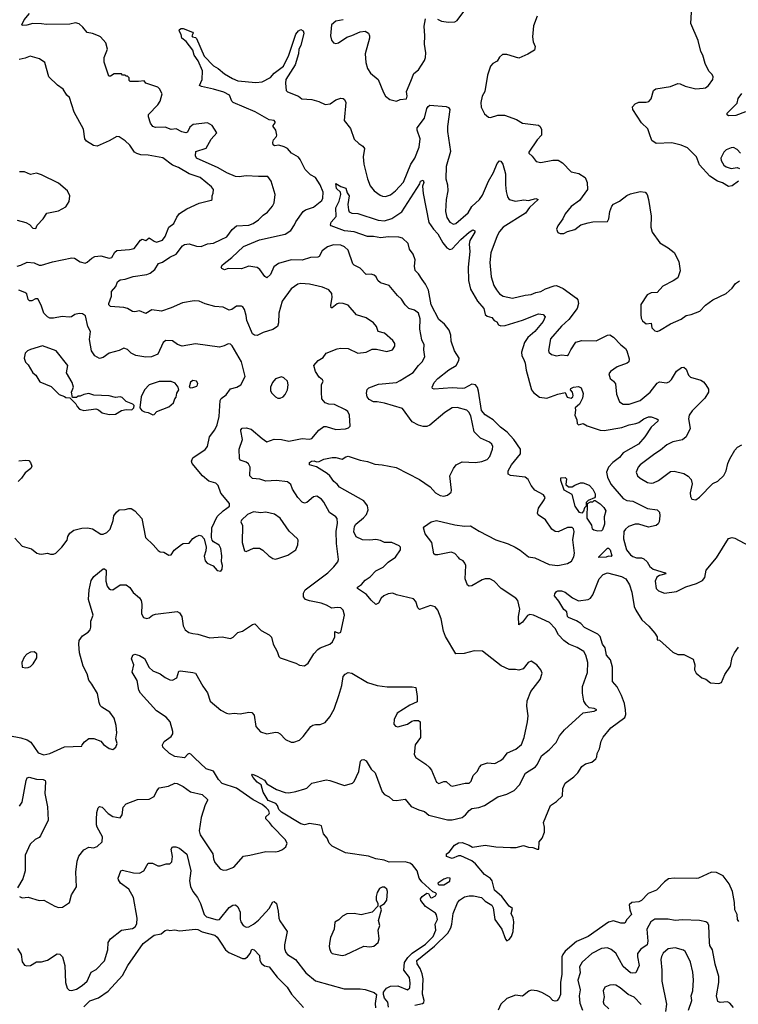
# Model space of a CAD drawing. Extents: x 1690054 to 1842981, y 782881 to 914114.
# Tile 552 of 656: x 1780595 to 1786525, y 840625 to 848747. Entities that reach past the tile are written whole.
import ezdxf

# ---------------------------------------------------------------- set-up
doc = ezdxf.new("R2010")
doc.units = 0

msp = doc.modelspace()

# ---------------------------------------------------------------- linework, layer by layer
at = {"layer": '0CON10XD'}
for points in [[(1784042.8, 848752.8), (1784075, 848735.6), (1784134.5, 848725.5), (1784185, 848728.9), (1784205, 848740.6), (1784268.5, 848825)], [(1786526.2, 847415), (1786475, 847376.2), (1786445, 847371.2), (1786395, 847400), (1786354.3, 847414.3), (1786288.8, 847455), (1786205, 847548.8), (1786178.8, 847615), (1786105, 847690), (1786052.6, 847712.6), (1785975, 847730), (1785846.1, 847726.1), (1785811.2, 847751.2), (1785792.5, 847805), (1785777.3, 847847.3), (1785725.7, 847895), (1785653.8, 848005), (1785652.7, 848027.3), (1785675, 848053.8), (1785705, 848067.5), (1785764.1, 848065.9), (1785787.3, 848072.7), (1785805.7, 848094.3), (1785825, 848162.5), (1785845, 848177.5), (1785965, 848196.2), (1786025, 848220), (1786045, 848218.8), (1786085, 848200), (1786175, 848177.5), (1786235, 848181.2), (1786255, 848186.2), (1786280, 848205), (1786315.8, 848254.2), (1786316, 848275), (1786308, 848295), (1786282.7, 848322.7), (1786250.8, 848385), (1786230.8, 848455), (1786214.3, 848485), (1786194.4, 848575), (1786134.2, 848715), (1786142.2, 848855)], [(1782985.6, 843954.4), (1782953.8, 843965), (1782937.5, 843985), (1782937.5, 844015), (1782950.8, 844045), (1783136.9, 844185), (1783187.3, 844232.7), (1783221.4, 844275), (1783225.7, 844295), (1783209.6, 844425), (1783206.5, 844525), (1783217.3, 844595), (1783213.6, 844633.6), (1783205, 844645.7), (1783151.1, 844681.1), (1783105, 844766.2), (1783085, 844791.2), (1783045.9, 844815.9), (1783019.3, 844810.7), (1782965, 844763.8), (1782945, 844758.8), (1782925, 844768), (1782890, 844805), (1782845.7, 844875), (1782831.5, 844911.5), (1782805, 844934.3), (1782715, 844945.5), (1782625, 844941.5), (1782576.6, 844956.6), (1782515, 844962.9), (1782494.2, 844985), (1782495.8, 845055), (1782482.3, 845082.3), (1782465, 845098), (1782415, 845113.3), (1782408, 845128), (1782407.1, 845205), (1782434, 845285), (1782420, 845355), (1782420, 845365), (1782431.4, 845378.6), (1782465, 845381.4), (1782505, 845370), (1782595, 845292.9), (1782635, 845266), (1782695, 845286.7), (1782755, 845283.3), (1782815, 845270.5), (1782925, 845290.9), (1782985, 845285.5), (1783006.7, 845293.3), (1783065, 845360), (1783105, 845391.2), (1783125, 845392), (1783205, 845366), (1783285, 845370.8), (1783308.8, 845381.2), (1783322.5, 845395), (1783317.5, 845485), (1783304, 845515), (1783285, 845530), (1783192.8, 845572.8), (1783145, 845574.6), (1783115, 845585.6), (1783088.2, 845618.2), (1783084.4, 845675), (1783085.7, 845734.3), (1783099.5, 845765), (1783095, 845775.6), (1783067.2, 845797.2), (1783035.8, 845845), (1783022.9, 845895), (1783058, 845935), (1783098.4, 845961.6), (1783125, 845995.7), (1783215, 846032.9), (1783245, 846038.6), (1783305, 846033.8), (1783385, 845996.2), (1783453.6, 846003.6), (1783505, 846028.8), (1783538.3, 846028.3), (1783625, 846011.2), (1783672.5, 846025), (1783692, 846055), (1783690.8, 846075), (1783675, 846102), (1783605, 846160), (1783554, 846174), (1783540.8, 846215), (1783515.5, 846245.5), (1783455, 846288), (1783375, 846311.4), (1783305, 846391.9), (1783265, 846406.7), (1783230.2, 846409.8), (1783215, 846404.4), (1783175, 846371.2), (1783165, 846370), (1783161.9, 846391.9), (1783173.3, 846455), (1783169.7, 846489.7), (1783145, 846518.8), (1783095, 846540.8), (1782985.8, 846565.8), (1782915, 846570.8), (1782890, 846565), (1782835, 846526), (1782760, 846425), (1782733.7, 846326.3), (1782731.1, 846245), (1782722.5, 846215), (1782685, 846191.9), (1782605, 846167.5), (1782555, 846143.1), (1782532.5, 846145), (1782515, 846156.7), (1782470, 846265), (1782465, 846307.5), (1782450.6, 846355), (1782437.3, 846377.3), (1782424.5, 846384.5), (1782385, 846383.6), (1782345, 846355.6), (1782325, 846350), (1782275, 846374.3), (1782205, 846382), (1782125, 846402.5), (1782075, 846424), (1782035, 846429.2), (1781937.7, 846412.3), (1781845, 846370), (1781765, 846343.1), (1781685, 846353.8), (1781635, 846324), (1781585, 846345.8), (1781545, 846336), (1781525, 846338.8), (1781484.5, 846364.5), (1781455, 846373.1), (1781345, 846380), (1781331.2, 846395), (1781330, 846405), (1781352.5, 846465), (1781352.5, 846505), (1781388.8, 846545), (1781401.4, 846585), (1781425, 846601.5), (1781465, 846606.5), (1781530.6, 846629.4), (1781644.7, 846645.3), (1781672.6, 846657.4), (1781711.4, 846685), (1781741.4, 846735), (1781775, 846745.5), (1781835, 846788.8), (1781887.1, 846812.9), (1781938.5, 846881.5), (1781955, 846891.9), (1781995, 846898.1), (1782055, 846878.2), (1782092.8, 846877.2), (1782145, 846897.9), (1782195, 846904), (1782256.9, 846933.1), (1782304, 846956), (1782348.1, 847015), (1782385, 847046.5), (1782485, 847051.1), (1782521.2, 847065), (1782565.8, 847095), (1782604.5, 847135.5), (1782641.2, 847158.8), (1782680.5, 847209.5), (1782694.1, 847235.9), (1782703.3, 847305), (1782670, 847415), (1782643.6, 847453.6), (1782565, 847452.2), (1782465, 847460.4), (1782405, 847450.7), (1782375, 847454.1), (1782305, 847482.5), (1782233.1, 847525), (1782054, 847605), (1782045.8, 847625), (1782050, 847660), (1782135, 847686.2), (1782175, 847762.5), (1782222.5, 847815), (1782183.9, 847873.9), (1782146.2, 847896.2), (1782027, 847883), (1781999.2, 847860.8), (1781979.5, 847820.5), (1781965, 847814), (1781932.7, 847822.7), (1781886.4, 847846.4), (1781845, 847840.8), (1781795, 847861.1), (1781715, 847858.1), (1781695, 847865.6), (1781675, 847893.3), (1781657.5, 847945), (1781658.8, 847965), (1781735, 848044), (1781754, 848075), (1781772, 848135), (1781747.9, 848177.9), (1781735, 848190), (1781635, 848223.8), (1781621.7, 848241.7), (1781575, 848236.2), (1781508.3, 848238.3), (1781500, 848245), (1781498.3, 848268.3), (1781485, 848280), (1781475, 848280), (1781465, 848290), (1781445, 848290), (1781435, 848300), (1781375, 848300), (1781345, 848280), (1781331.7, 848281.7), (1781293, 848397), (1781292.5, 848435), (1781320, 848505), (1781306.7, 848555), (1781262, 848605), (1781246.2, 848615), (1781195, 848634.3), (1781151.2, 848641.2), (1781117.5, 848685), (1781085, 848714.3), (1781055, 848720.8), (1781010.5, 848709.5), (1780816.1, 848706.1), (1780775, 848714), (1780705, 848716.2), (1780653, 848703), (1780615, 848700), (1780612.5, 848705), (1780632.5, 848745), (1780675, 848797.5)], [(1783265, 848747.1), (1783205, 848733.6), (1783169.4, 848705), (1783160, 848615), (1783168.6, 848578.6), (1783185, 848557.5), (1783205, 848551.2), (1783225, 848556), (1783295, 848604.2), (1783335, 848615.7), (1783405, 848648.1), (1783445, 848652.5), (1783473.3, 848635), (1783482, 848615), (1783482, 848595), (1783446.9, 848465), (1783451.9, 848395), (1783465.5, 848345.5), (1783488.8, 848305), (1783553, 848253), (1783596.4, 848146.4), (1783615, 848117.5), (1783649.3, 848089.3), (1783705, 848073.8), (1783735, 848087.5), (1783787.5, 848095), (1783793.3, 848115), (1783786.7, 848155), (1783821.4, 848238.6), (1783846.8, 848303.2), (1783885, 848333.8), (1783935, 848410), (1783944.3, 848435), (1783947.8, 848475), (1783935.6, 848545), (1783938.5, 848615), (1783932.8, 848695), (1783944.6, 848755.4)], [(1784865.7, 848775), (1784835, 848697.5), (1784825.6, 848605), (1784831.4, 848565), (1784848.6, 848525), (1784842, 848495), (1784787.6, 848462.4), (1784715, 848430.6), (1784615, 848460.8), (1784580.3, 848459.7), (1784555, 848437.5), (1784535.6, 848405), (1784498, 848385), (1784479.2, 848365), (1784455, 848290), (1784432, 848155), (1784410.8, 848115), (1784400, 848065), (1784404.2, 848024.2), (1784430.7, 847970.7), (1784463, 847943), (1784481.2, 847941.2), (1784541.7, 847958.3), (1784595, 847959.2), (1784695, 847922.5), (1784745, 847894.5), (1784877, 847877), (1784891.2, 847865), (1784901.2, 847841.2), (1784900.6, 847795), (1784864.3, 847755), (1784797.5, 847655), (1784797.5, 847645), (1784825, 847622.5), (1784857, 847577), (1784895, 847570), (1784995, 847588.1), (1785037.2, 847587.2), (1785074.2, 847565), (1785145, 847492.9), (1785207.6, 847477.6), (1785262, 847445), (1785278, 847405), (1785280.8, 847345), (1785215.5, 847254.5), (1785144.4, 847205.6), (1785096.2, 847145), (1785075.8, 847104.2), (1785035, 847047.5), (1785025, 847020), (1785035, 846992.5), (1785055, 846982.5), (1785085, 846983.3), (1785115, 847000), (1785175, 847016.2), (1785225, 847054), (1785285, 847072), (1785325, 847079.2), (1785445, 847082.5), (1785456.1, 847103.9), (1785464.3, 847165.7), (1785480.9, 847209.1), (1785495, 847226.2), (1785545, 847250), (1785605, 847296), (1785635, 847310.8), (1785715, 847328.6), (1785755, 847323.8), (1785772, 847305), (1785784.4, 847265), (1785806.9, 847125), (1785802.5, 847035), (1785813.8, 846995), (1785876, 846905), (1785945, 846865.6), (1785996, 846826), (1786033.5, 846753.5)], [(1784475, 845144), (1784497.5, 845205), (1784499.2, 845225), (1784492, 845245), (1784472.4, 845262.4), (1784398, 845295), (1784345, 845346.7), (1784317.9, 845477.9), (1784300.6, 845510.6), (1784285, 845525.6), (1784205, 845546.7), (1784165, 845544.4), (1784103.2, 845506.8), (1783978.3, 845401.7), (1783955, 845392), (1783925, 845390), (1783885, 845402.5), (1783835, 845430.6), (1783755, 845540.4), (1783605, 845584.7), (1783545.6, 845594.4), (1783515, 845593.3), (1783480, 845615), (1783462.5, 845635), (1783455.6, 845665), (1783463.6, 845696.4), (1783475, 845709.2), (1783555, 845739.1), (1783705, 845754), (1783735, 845771.5), (1783842.6, 845837.4), (1783885.8, 845895), (1783916.1, 845923.9), (1783939.5, 845965), (1783930, 846025), (1783931.4, 846065), (1783912.2, 846105), (1783897.1, 846195), (1783899.1, 846279.1), (1783886, 846325), (1783851.7, 846351.7), (1783805, 846364), (1783775, 846395.8), (1783745, 846440.8), (1783711.4, 846471.4), (1783643.2, 846553.2), (1783571.2, 846575), (1783550, 846595), (1783535.7, 846625.7), (1783520.5, 846640.5), (1783495, 846648), (1783454.4, 846644.4), (1783405, 846696.2), (1783355, 846720.8), (1783344.1, 846734.1), (1783306.2, 846845), (1783275, 846872.9), (1783245, 846886.2), (1783185, 846890.9), (1783135, 846873.3), (1783090.2, 846839.8), (1783065.3, 846794.7), (1783055, 846786.9), (1782995, 846786), (1782925, 846763.8), (1782834.7, 846765.3), (1782731.2, 846735), (1782692.6, 846707.4), (1782663.8, 846645), (1782635, 846617.5), (1782618.3, 846628.3), (1782576.7, 846686.7), (1782555, 846701.5), (1782536, 846706), (1782485, 846712.9), (1782425, 846692.3), (1782315.4, 846694.6), (1782285, 846684.6), (1782262.9, 846695), (1782258.6, 846705), (1782268, 846725), (1782345.4, 846784.6), (1782441.2, 846875), (1782575, 846930.4), (1782785, 846978.8), (1782832.8, 847007.2), (1782864.1, 847055.9), (1782875, 847080.8), (1782934.8, 847165.2), (1782955, 847178.9), (1783019.2, 847200.8), (1783088.5, 847255), (1783097.5, 847275), (1783099.6, 847325), (1783075.9, 847385), (1783035, 847444.6), (1782995, 847466.7), (1782949.9, 847509.9), (1782909.2, 847595), (1782895, 847612.5), (1782838.8, 847645), (1782805, 847683.3), (1782777.9, 847697.9), (1782735, 847711.2), (1782697, 847707), (1782687.5, 847715), (1782683.8, 847735), (1782690, 847755), (1782715, 847783.3), (1782717.5, 847795), (1782709.6, 847835), (1782685.8, 847865), (1782686, 847875), (1782702, 847895), (1782703.8, 847905), (1782696.2, 847915), (1782655, 847921.2), (1782538, 847988), (1782356.9, 848065), (1782345, 848075.6), (1782327.6, 848125), (1782280.3, 848150.3), (1782195, 848175.3), (1782096.7, 848195), (1782080, 848205), (1782101, 848255), (1782103.7, 848325), (1782068.1, 848408.1), (1782036.4, 848455), (1782024.7, 848495), (1781968.3, 848568.3), (1781932, 848595), (1781928.9, 848625), (1781912.5, 848655), (1781914.5, 848665.5), (1781927.5, 848675), (1781945.4, 848675.4), (1782020, 848645), (1782025.6, 848635), (1782015.6, 848615), (1782020, 848605), (1782045, 848600.5), (1782055, 848591.4), (1782116.6, 848446.6), (1782195, 848365.3), (1782233.8, 848345), (1782285, 848301.7), (1782351, 848261), (1782395, 848241.6), (1782545, 848229.2), (1782595.8, 848234.2), (1782665, 848269.2), (1782694.6, 848305.4), (1782771.8, 848365), (1782815.4, 848454.6), (1782875, 848628.1), (1782896.5, 848655), (1782916.3, 848666.3), (1782935.4, 848655), (1782941.1, 848635), (1782914.8, 848535), (1782899.4, 848505), (1782894.8, 848465), (1782868.1, 848375), (1782792.2, 848255), (1782787.9, 848222.1), (1782795, 848162.9), (1782805, 848152.7), (1782895.7, 848115.7), (1782923.6, 848093.6), (1783005, 848088.4), (1783065, 848072.3), (1783115, 848047.5), (1783156.9, 848053.1), (1783205, 848085.6), (1783245, 848098.6), (1783265, 848095.8), (1783275, 848088), (1783285.7, 848065), (1783273.1, 847915), (1783325, 847850), (1783355, 847760.8), (1783392.5, 847725), (1783425.8, 847705), (1783440, 847685), (1783430.6, 847615), (1783435.6, 847555), (1783464.5, 847435), (1783487.6, 847377.6), (1783520, 847335), (1783569.1, 847299.1), (1783587.7, 847292.3), (1783615, 847289.2), (1783655, 847303.1), (1783695, 847334.3), (1783762.1, 847407.9), (1783822.9, 847555), (1783855.8, 847605), (1783891.5, 847695), (1783898.9, 847765), (1783875.5, 847835), (1783874.6, 847855), (1783934.7, 847935), (1783955.2, 848015), (1783965, 848032.2), (1783978.8, 848041.2), (1784115, 848031.1), (1784133.8, 848023.8), (1784144.5, 848005), (1784124.6, 847865), (1784124.7, 847824.7), (1784148.7, 847658.7), (1784115.6, 847535.6), (1784112.7, 847435), (1784124.5, 847385), (1784128.2, 847335), (1784115.5, 847265), (1784110, 847165), (1784121.1, 847115), (1784145, 847075.8), (1784175, 847060), (1784195, 847067.1), (1784294.5, 847155), (1784325.5, 847205), (1784388.1, 847265), (1784415, 847300), (1784463.8, 847415), (1784505, 847486), (1784535, 847562), (1784555, 847583.8), (1784565, 847581.2), (1784580.6, 847555), (1784603.1, 847475), (1784603.2, 847385), (1784610.6, 847330.6), (1784620.6, 847285), (1784634.2, 847265), (1784685, 847251.1), (1784755, 847260), (1784795, 847256), (1784855, 847271.2), (1784872.5, 847265), (1784802.1, 847197.9), (1784769.4, 847150.6), (1784585, 847034.4), (1784555, 847000), (1784534.6, 846965), (1784482.3, 846825), (1784474.5, 846745), (1784486.7, 846625), (1784508.1, 846555), (1784528.9, 846518.9), (1784555, 846486), (1784585, 846465.7), (1784661.2, 846448.8), (1784765, 846475.6), (1784815, 846479.5), (1784855, 846496.7), (1784895, 846503.5), (1784935, 846526.5), (1785005, 846552.7), (1785025, 846553.8), (1785078.3, 846528.3), (1785189.6, 846449.6), (1785200.6, 846435), (1785206.9, 846405), (1785195.4, 846364.6), (1785125.3, 846274.7), (1785065, 846220), (1784974.5, 846115), (1784959.5, 846019.5), (1784961.2, 846005), (1784984, 845985), (1785025, 845974.1), (1785065, 845982.5), (1785112.9, 845977.1), (1785123.8, 845985), (1785142, 846025), (1785185, 846085.8), (1785235, 846100), (1785351.7, 846098.3), (1785445, 846144.3), (1785465, 846147.1), (1785495, 846128.1), (1785555, 846064.4), (1785594.2, 846035), (1785605.8, 846015), (1785625, 845950), (1785620.8, 845925), (1785608, 845915), (1785525, 845883.5), (1785471.2, 845845), (1785457.5, 845825), (1785466.8, 845786.8), (1785496, 845765), (1785512.1, 845742.1), (1785518.6, 845658.6), (1785545.8, 845595.8), (1785574.5, 845574.5), (1785625, 845574.3), (1785715, 845606.5), (1785796.7, 845675), (1785855, 845750), (1785875, 845758.6), (1785932.7, 845752.7), (1785955, 845760.8), (1785972.2, 845777.8), (1786015, 845848.6), (1786055, 845878), (1786075, 845880), (1786093.8, 845865), (1786114.3, 845815), (1786129.3, 845799.3), (1786215, 845774.4), (1786238.8, 845758.8), (1786255.8, 845735.8), (1786278.8, 845698.8), (1786277.5, 845675), (1786249.2, 845625), (1786145, 845519.2), (1786119.4, 845485), (1786113.6, 845453.6), (1786128.9, 845375), (1786094.2, 845305), (1786065, 845282.5), (1785985, 845265.6), (1785935, 845239.4), (1785882.5, 845195), (1785835, 845166.9), (1785714.2, 845075), (1785697.5, 845055), (1785682.9, 845015), (1785694, 844985), (1785713.8, 844965), (1785775, 844930), (1785805, 844922.9), (1785825, 844925.8), (1785865, 844945.7), (1785965, 845018.6), (1785995, 845022.9), (1786075, 845002.5), (1786112.4, 844982.4), (1786135.8, 844955), (1786142.7, 844917.3), (1786128, 844845), (1786131.2, 844815), (1786142, 844792), (1786173, 844787), (1786205, 844807.5), (1786315, 844920), (1786355, 844941.2), (1786405, 844986.7), (1786425.8, 845024.2), (1786438, 845085), (1786453.8, 845125), (1786496.2, 845195), (1786518.8, 845221.2), (1786555, 845240)], [(1780575, 846714.2), (1780605, 846720.8), (1780657.7, 846747.7), (1780715, 846742.5), (1780755, 846722.5), (1780775, 846722.5), (1780865, 846750), (1781025, 846781.4), (1781048.7, 846778.7), (1781095, 846749.4), (1781135, 846739.4), (1781153.2, 846746.8), (1781189.7, 846780.3), (1781215, 846794.3), (1781265, 846798), (1781335, 846778.8), (1781355, 846786.7), (1781380.5, 846829.5), (1781397, 846843), (1781502.5, 846852.5), (1781540.5, 846859.5), (1781591.2, 846928.8), (1781605, 846937.5), (1781635, 846926.7), (1781665, 846946.2), (1781705, 846918.8), (1781725, 846912.5), (1781775, 846929.2), (1781795, 846958.8), (1781825, 847035.6), (1781866.8, 847065), (1781892.6, 847117.4), (1781915, 847147.5), (1781974.3, 847185.7), (1782075, 847233.3), (1782175, 847257.5), (1782182.5, 847265), (1782182.5, 847295), (1782193, 847317), (1782193.3, 847345), (1782177.7, 847367.7), (1782085, 847445.6), (1781995, 847474.6), (1781905, 847529), (1781855, 847547.5), (1781776.2, 847606.2), (1781655, 847630), (1781595, 847632.5), (1781562.3, 847642.3), (1781542.9, 847655), (1781503, 847713), (1781465, 847748.6), (1781415, 847780.8), (1781396.2, 847783.8), (1781335, 847748), (1781235, 847702.5), (1781205, 847710), (1781145.5, 847745.5), (1781133.3, 847765), (1781123.2, 847843.2), (1781044.5, 847984.5), (1781005.8, 848105), (1780985, 848123.8), (1780954.2, 848175), (1780906.9, 848206.9), (1780836.7, 848275), (1780803.6, 848393.6), (1780760, 848425), (1780682.5, 848447.5), (1780640.8, 848429.2), (1780591.7, 848418.3)], [(1786585, 847988), (1786505, 847957.5), (1786443.6, 847953.6), (1786433, 847963), (1786432.5, 847975), (1786515, 848058.8), (1786524.3, 848095.7), (1786555, 848137.5)], [(1786542.5, 847645), (1786516.7, 847675), (1786485, 847693.3), (1786465, 847691.2), (1786425, 847673.3), (1786406.7, 847655), (1786380, 847605), (1786382.5, 847585), (1786406.1, 847546.1), (1786425, 847533.3), (1786465, 847520), (1786515, 847526.7), (1786535, 847520)], [(1780575, 847092.5), (1780645, 847074), (1780677.3, 847057.3), (1780705, 847026.7), (1780727.5, 847025), (1780739.3, 847050.7), (1780790, 847105), (1780819.3, 847150.7), (1780915, 847170), (1780975.9, 847204.1), (1781005, 847247.5), (1781009.4, 847295), (1780990.8, 847335), (1780915, 847398.6), (1780775, 847466.7), (1780735, 847480), (1780685, 847470), (1780635, 847492), (1780595, 847492.9)], [(1785279.5, 843360.5), (1785284.4, 843445), (1785265.4, 843505.4), (1785249.2, 843535), (1785195, 843568.5), (1785126.2, 843595), (1785083.8, 843625), (1785041.2, 843671.2), (1785015, 843725.8), (1784966, 843775), (1784835, 843834.3), (1784805, 843839.2), (1784785, 843832), (1784745, 843778.1), (1784714.4, 843754.4), (1784711.8, 843825), (1784720.9, 843885), (1784705.8, 843955), (1784688, 843975), (1784567.1, 844055), (1784511.4, 844115), (1784475, 844133.8), (1784435, 844133.2), (1784412.4, 844127.6), (1784325, 844076), (1784305, 844073.8), (1784291.4, 844081.4), (1784271.4, 844135), (1784275.7, 844245), (1784269.2, 844265), (1784255, 844283.3), (1784225.9, 844295.9), (1784215, 844310), (1784185, 844344), (1784155, 844354), (1784045, 844331.2), (1784023.6, 844333.6), (1784011.7, 844341.7), (1783995.8, 844435), (1783940, 844505), (1783926.7, 844555), (1783935, 844567.5), (1783990, 844605), (1784035, 844615.7), (1784185, 844580), (1784265, 844570), (1784315, 844572.9), (1784387.8, 844527.8), (1784525, 844456.9), (1784625, 844422.5), (1784684.6, 844394.6), (1784725, 844370.6), (1784795, 844315.6), (1784845, 844308.1), (1784963.8, 844253.8), (1785035, 844245.6), (1785115, 844260), (1785149.7, 844280.3), (1785167.5, 844315), (1785174.3, 844345), (1785158.6, 844455), (1785170, 844525), (1785166.2, 844546.2), (1785155, 844556.7), (1785115, 844558.6), (1785038.3, 844521.7), (1785015, 844524.2), (1784986, 844545), (1784935, 844620.8), (1784872.7, 844662.7), (1784868.8, 844675), (1784875, 844717.5), (1784923.3, 844785), (1784930, 844805), (1784926.7, 844815), (1784917, 844827), (1784846.1, 844866.1), (1784815.6, 844905), (1784790, 844955), (1784765, 844974.3), (1784645, 844986), (1784625, 844996.7), (1784625.8, 845025), (1784652.2, 845075), (1784727.8, 845165), (1784727.3, 845205), (1784673.8, 845285), (1784617.6, 845345), (1784561.8, 845385), (1784503.3, 845445), (1784465, 845468.8), (1784435, 845486.7), (1784405, 845523.8), (1784381.7, 845681.7), (1784371.7, 845711.7), (1784355, 845736.1), (1784325, 845739.5), (1784265, 845707.3), (1784245, 845703.8), (1784165, 845709.1), (1784015, 845700), (1784002.5, 845705), (1783997.5, 845715), (1784015, 845753.3), (1784045, 845786.9), (1784135, 845860), (1784196.7, 845895), (1784220, 845935), (1784222.5, 845955), (1784184.2, 846015), (1784154.3, 846095), (1784152.5, 846145), (1784138.1, 846185), (1784101.5, 846235), (1784053.4, 846273.4), (1783991.8, 846395), (1783967.2, 846517.2), (1783945.1, 846565.1), (1783915, 846603), (1783885, 846651.1), (1783859.2, 846679.2), (1783854.2, 846715), (1783858.8, 846765), (1783842.5, 846812.5), (1783812.6, 846855), (1783802, 846902), (1783754.4, 846945), (1783725, 846954.1), (1783635, 846957.1), (1783575, 846946.5), (1783515, 846958.9), (1783465, 846959.2), (1783356.4, 846996.4), (1783275, 847004.6), (1783165, 847046.2), (1783160, 847055), (1783164.5, 847075.5), (1783205.7, 847124.3), (1783203.9, 847193.9), (1783230.8, 847249.2), (1783246.4, 847306.4), (1783243.8, 847325), (1783210, 847355), (1783204.2, 847395.8), (1783245, 847370), (1783287, 847357), (1783298.3, 847318.3), (1783313.9, 847293.9), (1783302.7, 847222.7), (1783307.5, 847177.5), (1783315, 847163.3), (1783335, 847150), (1783385, 847147.5), (1783552.6, 847092.6), (1783605, 847088.9), (1783665, 847106.2), (1783748.5, 847161.5), (1783896.2, 847393.8), (1783903.8, 847415), (1783923.3, 847423.3), (1783929.2, 847405), (1783918.8, 847375), (1783924.3, 847314.3), (1783972.1, 847075), (1784009.4, 847019.4), (1784045, 846979.4), (1784086.5, 846906.5), (1784120.5, 846865), (1784145, 846852.6), (1784165, 846856.1), (1784234.6, 846935), (1784305, 846995.6), (1784335, 847012.5), (1784351.2, 847005), (1784352, 846995), (1784310.8, 846925), (1784304.3, 846895), (1784309.4, 846835), (1784294.5, 846705.5), (1784298.2, 846595), (1784315, 846524), (1784372.2, 846425), (1784425, 846364.3), (1784436.7, 846315), (1784452.1, 846302.1), (1784491.1, 846291.1), (1784510.6, 846265), (1784533.6, 846253.6), (1784545, 846230), (1784565, 846221.8), (1784600, 846225), (1784743, 846267), (1784875, 846320.8), (1784915, 846316.2), (1784931.2, 846295), (1784915, 846256), (1784847.1, 846175), (1784788.2, 846125), (1784761.8, 846085), (1784735.5, 846005), (1784738.5, 845975), (1784754.6, 845944.6), (1784767.1, 845915), (1784775.4, 845855), (1784818.5, 845695), (1784835, 845672), (1784883.7, 845633.7), (1784945, 845625.5), (1785035, 845659.1), (1785095, 845671.2), (1785113.8, 845633.8), (1785145, 845625.6), (1785158.1, 845635), (1785162.2, 845647.8), (1785155.5, 845675.5), (1785138.8, 845695), (1785143.8, 845705), (1785165, 845715.7), (1785205, 845721.2), (1785229.5, 845709.5), (1785243.9, 845663.9), (1785238.9, 845625), (1785215, 845574.4), (1785178.1, 845545), (1785182.2, 845525), (1785175.4, 845485), (1785192.2, 845445), (1785195.5, 845415), (1785205, 845404.7), (1785245, 845415.6), (1785277, 845397), (1785385, 845361.9), (1785419.1, 845359.1), (1785565, 845382.9), (1785625, 845404.6), (1785678.8, 845415), (1785704.7, 845425.3), (1785745, 845455.4), (1785785, 845470.6), (1785805, 845470.8), (1785852.5, 845455), (1785863.3, 845445), (1785861.2, 845435), (1785805, 845386), (1785754.5, 845305.5), (1785701.4, 845245), (1785575, 845173.5), (1785543.6, 845135), (1785490.5, 845095), (1785452.5, 845055), (1785437.8, 845015), (1785445.7, 844974.3), (1785473.5, 844915), (1785575, 844797.3), (1785605, 844781.8), (1785655, 844774.6), (1785775, 844714.5), (1785855, 844704.2), (1785874.2, 844685), (1785878.1, 844655), (1785872.5, 844605), (1785863, 844587), (1785846.7, 844575), (1785785, 844561.1), (1785705, 844585.6), (1785674.2, 844585.8), (1785619.4, 844565), (1785593.3, 844545), (1785580.4, 844525), (1785578.2, 844465), (1785602.9, 844375), (1785635, 844333.3), (1785655, 844319.5), (1785685, 844307.5), (1785725, 844307.1), (1785745, 844299.2), (1785772.5, 844275), (1785794.5, 844235), (1785821.9, 844215), (1785920, 844185), (1785927.5, 844175), (1785875, 844162), (1785852.3, 844147.7), (1785840, 844115), (1785848, 844055), (1785865.8, 844035.8), (1785915, 844016), (1786015, 844030), (1786092.7, 844067.3), (1786180, 844095), (1786229.3, 844120.7), (1786247.5, 844145), (1786260, 844205), (1786343.6, 844306.4), (1786444.1, 844465.9), (1786475, 844476.2), (1786495, 844471.2), (1786615.5, 844405.5)], [(1786033.5, 846753.5), (1786046.2, 846675), (1786025, 846618), (1785987.6, 846592.4), (1785901.1, 846548.9), (1785855, 846496), (1785805, 846494), (1785773.2, 846476.8), (1785721.2, 846398.8), (1785720, 846315), (1785724, 846285), (1785734.1, 846264.1), (1785765, 846237.5), (1785805, 846242.5), (1785811.2, 846205), (1785835, 846180), (1785855, 846176.2), (1785875, 846184), (1785965, 846236.9), (1786053.4, 846276.6), (1786095, 846305.8), (1786135.8, 846314.2), (1786206.1, 846343.9), (1786255, 846392.5), (1786313.9, 846436.1), (1786425, 846487.5), (1786475, 846533.3), (1786500.3, 846569.7), (1786535, 846593.8)], [(1780555, 844470), (1780615, 844404.2), (1780692.7, 844382.7), (1780736.4, 844346.4), (1780755, 844340), (1780775, 844337.5), (1780825, 844347.5), (1780848.3, 844338.3), (1780875, 844337.5), (1780895, 844347.5), (1780942.5, 844395), (1780986.1, 844453.9), (1780993.8, 844485), (1781009.5, 844510.5), (1781042.5, 844535), (1781106.8, 844553.2), (1781155, 844555.6), (1781195, 844547.1), (1781265, 844501.9), (1781285, 844502), (1781314, 844516), (1781342, 844545), (1781367.5, 844615), (1781373.5, 844655), (1781395.5, 844684.5), (1781415, 844703.8), (1781465, 844706), (1781495, 844715.8), (1781515, 844714), (1781545.6, 844695.6), (1781603, 844633), (1781633.3, 844475), (1781695.9, 844415.9), (1781737, 844367), (1781755, 844357.5), (1781785, 844353.3), (1781825, 844330), (1781845, 844333.3), (1781870.3, 844369.7), (1781931.3, 844418.7), (1781944.6, 844425.4), (1781995, 844430), (1782025, 844466.7), (1782045, 844481.2), (1782075, 844493.8), (1782095, 844490), (1782116.7, 844465), (1782133.8, 844395), (1782132, 844365), (1782118.3, 844321.7), (1782125, 844282.5), (1782142.5, 844265), (1782191.7, 844241.7), (1782225, 844203.3), (1782255, 844197.5), (1782266.7, 844215), (1782270, 844245), (1782261.2, 844275), (1782264, 844325), (1782255.8, 844385), (1782240.9, 844410.9), (1782195, 844438.8), (1782182.9, 844452.9), (1782178, 844475), (1782182, 844555), (1782225, 844647.5), (1782275, 844696.2), (1782305, 844716.2), (1782326.7, 844735), (1782325.9, 844755.9), (1782255, 844840), (1782232, 844905), (1782214.3, 844924.3), (1782155, 844941.2), (1782105, 844983.8), (1782019.1, 845085), (1782012.9, 845105), (1782025, 845133.1), (1782125, 845202.5), (1782143.8, 845225), (1782160.8, 845305), (1782205, 845364.2), (1782225.3, 845405), (1782240, 845475), (1782250.5, 845605), (1782257.4, 845622.6), (1782298.7, 845651.3), (1782335, 845701.9), (1782386.7, 845715), (1782418.8, 845735), (1782455.7, 845804.3), (1782424.3, 845925), (1782347.8, 846057.8), (1782335, 846069.4), (1782315, 846073.3), (1782282.2, 846057.8), (1782245, 846045.6), (1782045, 846072.5), (1781935, 846053.3), (1781898, 846068), (1781855, 846098.8), (1781800.5, 846099.5), (1781778.6, 846085), (1781735, 845989.2), (1781683.3, 845965), (1781635, 845962.4), (1781555, 845975.9), (1781515, 845995.3), (1781485, 846025.4), (1781455, 846036.9), (1781415, 846018.1), (1781335, 845995.7), (1781285, 845959.2), (1781255, 845952), (1781214.6, 845974.6), (1781187.1, 846015), (1781170.8, 846109.2), (1781178.8, 846175), (1781157.9, 846215), (1781137.8, 846305), (1781115, 846320), (1781085, 846323.8), (1781051.2, 846315), (1781022.5, 846295), (1781002.9, 846292.9), (1780945, 846298.1), (1780875.6, 846284.4), (1780845, 846285.8), (1780825, 846295.8), (1780795, 846325.7), (1780773.2, 846393.2), (1780745, 846444), (1780725, 846445.7), (1780695, 846426.7), (1780675, 846426.7), (1780665, 846437.5), (1780653.2, 846485), (1780637.4, 846497.4), (1780587.3, 846515)], [(1781335, 845488.8), (1781385, 845493.3), (1781435, 845522.5), (1781475, 845532.5), (1781521.7, 845528.3), (1781537.5, 845545), (1781540, 845565), (1781530, 845575), (1781475, 845597.5), (1781441.7, 845631.7), (1781425, 845636.2), (1781385, 845630), (1781335, 845644), (1781208.3, 845648.3), (1781165, 845662.5), (1781123.6, 845656.4), (1781095, 845642.5), (1781078.3, 845641.7), (1781065, 845630), (1781031.7, 845631.7), (1781022.5, 845675), (1781040, 845715), (1781027.5, 845755), (1780983, 845833), (1780992.5, 845895), (1780895.8, 846015.8), (1780785, 846056), (1780685, 846027.5), (1780660, 846015), (1780640, 845995), (1780632.5, 845955), (1780643, 845923), (1780665, 845900), (1780702.5, 845835), (1780727.5, 845815), (1780760.7, 845760.7), (1780855, 845722.5), (1780920, 845655), (1780965, 845640), (1780975, 845630), (1781008.3, 845628.3), (1781058.3, 845578.3), (1781070, 845555), (1781090, 845535), (1781125, 845522.5), (1781225, 845536.7), (1781245, 845530), (1781275, 845503.8), (1781335, 845488.8)], [(1782745, 845624.3), (1782770, 845635), (1782786.7, 845655), (1782805.5, 845694.5), (1782811.4, 845735), (1782804.3, 845764.3), (1782775, 845793.3), (1782755, 845800), (1782706.1, 845783.9), (1782680, 845755), (1782666.2, 845715), (1782666.2, 845685), (1782676.7, 845665), (1782705.9, 845635.9), (1782725, 845626), (1782745, 845624.3)], [(1781695, 845486.7), (1781705, 845490), (1781727.5, 845515), (1781825.9, 845554.1), (1781863.6, 845586.4), (1781875, 845620), (1781887, 845633), (1781892.5, 845665), (1781907.5, 845695), (1781902.5, 845715), (1781878.8, 845748.8), (1781845, 845762), (1781745, 845762), (1781662.5, 845735), (1781626.2, 845695), (1781597.5, 845635), (1781587.5, 845545), (1781603.6, 845523.6), (1781625, 845512.5), (1781655, 845507.5), (1781695, 845486.7)], [(1782005, 845710), (1782025, 845713.8), (1782055.7, 845724.3), (1782063.8, 845735), (1782066.2, 845745), (1782053.8, 845763.8), (1782025, 845770), (1782003.9, 845756.1), (1781992.5, 845715), (1782005, 845710)], [(1780593.2, 841513.2), (1780615, 841504), (1780665, 841508.8), (1780755, 841480), (1780795, 841483.1), (1780885, 841433.3), (1780915, 841424), (1780950, 841425), (1781007.1, 841465), (1781023.3, 841526.7), (1781064.2, 841595), (1781058.8, 841715), (1781068.5, 841805), (1781084.5, 841845.5), (1781125, 841898.8), (1781165, 841920), (1781205, 841916.7), (1781235, 841927.5), (1781275.9, 841965.9), (1781279.4, 842005), (1781235.6, 842085), (1781229.4, 842105), (1781230.2, 842149.8), (1781232.4, 842207.6), (1781244, 842245), (1781255, 842256.2), (1781275, 842251.2), (1781325, 842198.6), (1781364.6, 842174.6), (1781425, 842163.3), (1781441.2, 842188.8), (1781447.9, 842252.1), (1781472.6, 842277.4), (1781567, 842313), (1781665, 842316.2), (1781705, 842338.8), (1781725.7, 842385), (1781745, 842409.2), (1781823.3, 842425), (1781875, 842448.6), (1781895, 842445.7), (1781945, 842420.8), (1782005, 842378), (1782101.2, 842355), (1782143.8, 842315), (1782146.2, 842305), (1782125, 842270), (1782093.1, 842165), (1782076.9, 842055), (1782085, 842022), (1782188.6, 841865), (1782195.6, 841825.6), (1782205, 841793.3), (1782250.9, 841740.9), (1782275, 841732), (1782305, 841734.2), (1782361.2, 841755), (1782442.3, 841847.7), (1782494.1, 841854.1), (1782625, 841885.8), (1782705, 841882.5), (1782735, 841888), (1782765, 841901.2), (1782792.5, 841925), (1782803.3, 841955), (1782786.2, 841985), (1782680.2, 842090.2), (1782655.7, 842125.7), (1782626, 842155), (1782627.7, 842172.3), (1782652.5, 842195), (1782655.6, 842205), (1782648.9, 842225), (1782629.5, 842245), (1782595, 842271.8), (1782520.5, 842310.5), (1782385, 842407.3), (1782266.2, 842446.2), (1782235, 842478), (1782195, 842548), (1782135, 842567.1), (1782038, 842658), (1782008.6, 842688.6), (1781995, 842692.7), (1781982.6, 842687.4), (1781955, 842657.5), (1781875, 842670), (1781832.7, 842692.7), (1781776, 842745), (1781774.3, 842765.7), (1781788.3, 842791.7), (1781846.2, 842835), (1781860, 842855), (1781860, 842875), (1781835.7, 842954.3), (1781805, 842994.4), (1781722.9, 843045), (1781591.1, 843191.1), (1781578.5, 843215), (1781564.2, 843295), (1781522.5, 843365), (1781538.6, 843425), (1781518.8, 843475), (1781530, 843505), (1781545, 843513.3), (1781585, 843501.1), (1781625, 843478.1), (1781665, 843402.5), (1781695, 843375.8), (1781755, 843350), (1781795, 843321.2), (1781835, 843302.5), (1781855, 843297.5), (1781891.7, 843318.3), (1781907.5, 843372.5), (1781923.3, 843376.7), (1782023.2, 843363.2), (1782046.2, 843355), (1782107.9, 843247.9), (1782146.2, 843195), (1782165.9, 843125.9), (1782255, 843050), (1782301.2, 843025), (1782325, 843020), (1782365, 843026.5), (1782415, 843021.5), (1782485, 843035.7), (1782510.8, 843030.8), (1782530.5, 843010.5), (1782544, 842915), (1782583.2, 842873.2), (1782635, 842856), (1782705, 842870), (1782725, 842868), (1782745, 842856.2), (1782788.3, 842808.3), (1782835, 842786), (1782856.1, 842786.1), (1782903.8, 842805), (1782935, 842833.8), (1782998.8, 842915), (1783015, 842926), (1783035, 842932.5), (1783075, 842932.9), (1783115, 842950), (1783155, 842996.2), (1783190.6, 843059.4), (1783228.9, 843171.1), (1783254.4, 843255), (1783265, 843327.5), (1783280.9, 843349.1), (1783305, 843362), (1783335, 843355.7), (1783465, 843278), (1783545, 843254.2), (1783627.7, 843242.3), (1783835, 843243.8), (1783865, 843237.5), (1783876.2, 843165), (1783875, 843120), (1783815, 843093.3), (1783710, 843025), (1783686.1, 842973.9), (1783682, 842935), (1783695, 842920), (1783715, 842913.8), (1783795, 842936.7), (1783830.5, 842959.5), (1783850, 842965), (1783885, 842966.2), (1783900, 842955), (1783902.5, 842825), (1783858, 842765), (1783850, 842685), (1783865, 842660), (1783946.7, 842606.7), (1783975, 842581.2), (1783992.5, 842555), (1784035, 842457.5), (1784055, 842447.5), (1784095, 842464), (1784115, 842463.8), (1784149.7, 842429.7), (1784165, 842424.2), (1784270, 842450), (1784305, 842449.2), (1784321.1, 842465), (1784336.8, 842513.2), (1784369.1, 842545), (1784388.2, 842581.8), (1784405, 842600), (1784455, 842616.2), (1784515, 842611.4), (1784563.3, 842635), (1784585, 842652), (1784621.5, 842698.5), (1784689.4, 842730.6), (1784735, 842768.8), (1784757.8, 842825), (1784785.7, 842955), (1784790, 843005), (1784780, 843085), (1784781.7, 843128.3), (1784812, 843205), (1784890, 843305), (1784906.2, 843355), (1784896.7, 843385), (1784861.2, 843425), (1784815, 843455.8), (1784790, 843445), (1784748.6, 843391.4), (1784715, 843382), (1784685, 843387.5), (1784635, 843385.8), (1784568, 843418), (1784415, 843536.7), (1784345, 843540), (1784262.4, 843517.6), (1784195, 843515.7), (1784108.3, 843658.3), (1784092.1, 843702.1), (1784073.3, 843805), (1784045.6, 843875.6), (1784022.3, 843902.3), (1783985, 843914), (1783895, 843881.2), (1783881.2, 843895), (1783865, 843947.5), (1783845, 843970), (1783705, 844003.1), (1783675, 844015.6), (1783635, 844010), (1783600, 843995), (1783578.8, 843975), (1783555, 843933.3), (1783533, 843923), (1783495, 843957.5), (1783456, 844005), (1783382.5, 844055), (1783382.5, 844065), (1783415, 844088.8), (1783445, 844122.5), (1783488.3, 844151.7), (1783535, 844199.4), (1783595, 844230), (1783635, 844272.9), (1783695, 844314.3), (1783737.1, 844375), (1783737.5, 844395), (1783726.4, 844406.4), (1783665, 844433.1), (1783605, 844434.4), (1783572.1, 844452.1), (1783535, 844460), (1783485, 844453.6), (1783425, 844456.9), (1783372, 844482), (1783351.7, 844521.7), (1783356.7, 844565), (1783367.8, 844585), (1783433.4, 844636.6), (1783456.7, 844665), (1783470, 844705), (1783465.5, 844735.5), (1783435, 844776.9), (1783235, 844890.6), (1783215.2, 844915.2), (1783186.4, 844936.4), (1783155, 844982.9), (1783133, 845003), (1783045, 845057.1), (1782987.5, 845075), (1782987.5, 845095), (1783002.5, 845105), (1783025, 845108.6), (1783045, 845100), (1783067.5, 845102.5), (1783105, 845122.2), (1783175, 845135.6), (1783205, 845135.6), (1783255, 845121.5), (1783287.7, 845142.3), (1783305, 845145.5), (1783403.9, 845113.9), (1783465, 845103.6), (1783525, 845081.2), (1783585, 845076.2), (1783701.7, 845051.7), (1783895, 844952.9), (1783983, 844893), (1784025, 844844), (1784065, 844822), (1784095, 844816.2), (1784126.1, 844823.9), (1784155, 844850), (1784158.8, 844865), (1784144, 844985), (1784173.8, 845045), (1784196.7, 845075), (1784245, 845100), (1784355, 845093.8), (1784408.3, 845101.7), (1784452, 845118), (1784475, 845144)], [(1780588.3, 845108.3), (1780645, 845114), (1780669.5, 845109.5), (1780684.1, 845094.1), (1780696.2, 845065), (1780686.7, 845045), (1780641.2, 845008.8), (1780611.4, 844965), (1780583, 844937)], [(1785235, 844677.5), (1785215, 844682.5), (1785177.8, 844735), (1785155, 844830), (1785087.5, 844865), (1785060, 844945), (1785061.7, 844968.3), (1785095, 844970), (1785108.3, 844958.3), (1785103, 844913), (1785125, 844892.5), (1785155, 844892.5), (1785175, 844907.5), (1785223.6, 844926.4), (1785243.6, 844926.4), (1785295, 844906), (1785325, 844873.3), (1785343.8, 844835), (1785345, 844810), (1785338.3, 844801.7), (1785285, 844780), (1785270, 844765), (1785270, 844735), (1785255, 844720), (1785247, 844693), (1785235, 844677.5)], [(1785365, 844527.5), (1785332.5, 844535), (1785322.5, 844545), (1785317.1, 844577.1), (1785277.5, 844635), (1785280, 844755), (1785305, 844770), (1785325, 844770), (1785335, 844780), (1785345, 844780), (1785385, 844753.3), (1785415, 844723.8), (1785431.2, 844695), (1785418.8, 844645), (1785420, 844585), (1785405, 844540), (1785395, 844530), (1785365, 844527.5)], [(1782705, 844296), (1782735, 844304), (1782809.1, 844330.9), (1782873.3, 844375), (1782891.2, 844415), (1782893.6, 844453.6), (1782886.7, 844465), (1782818.3, 844528.3), (1782745.4, 844635.4), (1782699.1, 844669.1), (1782625, 844684), (1782585, 844679.2), (1782525, 844686), (1782473.9, 844666.1), (1782425, 844617.5), (1782421.2, 844605), (1782433.8, 844575), (1782430, 844435), (1782450, 844365), (1782465, 844360), (1782525, 844386.2), (1782575, 844386.2), (1782602.3, 844372.3), (1782650, 844325), (1782683, 844303), (1782705, 844296)], [(1785375, 844310), (1785373.3, 844315), (1785445, 844387.5), (1785455, 844386.7), (1785466.7, 844375), (1785480, 844325), (1785475, 844320), (1785455, 844322.5), (1785435, 844312.5), (1785375, 844310)], [(1780505, 842841.9), (1780605, 842823.8), (1780656.9, 842806.9), (1780687.8, 842787.8), (1780748.7, 842698.7), (1780795, 842683.3), (1780845, 842693.5), (1780965, 842748.5), (1781107, 842753), (1781110, 842765), (1781130.7, 842789.3), (1781165, 842817.5), (1781206.4, 842816.4), (1781266.1, 842796.1), (1781287, 842767), (1781333.6, 842733.6), (1781365, 842726.7), (1781390, 842745), (1781400, 842775), (1781388.8, 842815), (1781396.2, 842865), (1781391.2, 842925), (1781375.9, 842985.9), (1781338.8, 843035), (1781273.3, 843075), (1781260.3, 843090.3), (1781250, 843115), (1781237.7, 843187.7), (1781192, 843265), (1781165, 843297.5), (1781151.9, 843351.9), (1781118.1, 843415), (1781088.6, 843525), (1781084, 843595), (1781086.2, 843625), (1781112.5, 843665), (1781160, 843695), (1781176.7, 843715), (1781183.8, 843735), (1781183.8, 843785), (1781202, 843835), (1781164.5, 843964.5), (1781168.9, 844045), (1781185, 844120), (1781207.5, 844155), (1781285, 844216), (1781295, 844216.7), (1781308, 844205), (1781306.9, 844115), (1781317.5, 844075), (1781330, 844055), (1781345, 844046), (1781365, 844044.2), (1781424.5, 844085.5), (1781475, 844084), (1781504.3, 844064.3), (1781532.8, 844022.8), (1781585, 843978), (1781598.1, 843955), (1781604.3, 843925.7), (1781599.2, 843845), (1781615.7, 843815.7), (1781645, 843806), (1781665, 843813.3), (1781692.5, 843835), (1781715, 843842), (1781895, 843866.2), (1781915, 843853.3), (1781932.5, 843825), (1781945, 843747.5), (1781960.8, 843715), (1781990.9, 843690.9), (1782025, 843684.4), (1782065, 843678.6), (1782165, 843648.6), (1782265, 843655.8), (1782335, 843643.3), (1782356.4, 843653.6), (1782395, 843692.5), (1782435, 843702.5), (1782515, 843757.5), (1782535, 843762.5), (1782587, 843707), (1782655, 843672.5), (1782673.6, 843653.6), (1782686.7, 843595), (1782720, 843535), (1782733.9, 843493.9), (1782745, 843482.5), (1782875, 843438.8), (1782905, 843421.2), (1782945, 843416.7), (1782975, 843440), (1783021.4, 843515), (1783055, 843550.8), (1783075, 843564.3), (1783155, 843596), (1783176, 843615), (1783196.2, 843655), (1783195, 843700), (1783225, 843687.5), (1783246.1, 843693.9), (1783275.7, 843835), (1783265.8, 843875), (1783245, 843894), (1783215, 843899.2), (1783171.7, 843891.7), (1783127.9, 843917.9), (1783083.3, 843935), (1782985.6, 843954.4)], [(1785376.5, 844133.5), (1785409.9, 844170.1), (1785445, 844183.8), (1785561.2, 844155), (1785598, 844135), (1785625.8, 844085), (1785645.8, 844025), (1785665, 843907.5), (1785679.5, 843875), (1785729.4, 843795), (1785787.8, 843745), (1785835.8, 843685), (1785854.2, 843655), (1785855, 843630), (1785875, 843628), (1785985, 843528.8), (1786025, 843511.2), (1786075, 843510), (1786151.7, 843471.7), (1786166.1, 843426.1), (1786163.6, 843383.6), (1786176.4, 843356.4), (1786225, 843317.5), (1786256.1, 843306.1), (1786295, 843277.5), (1786365, 843270), (1786385, 843280), (1786414.3, 843345.7), (1786461.2, 843415), (1786473.3, 843485), (1786493.3, 843525), (1786525, 843570)], [(1783855, 840618.1), (1783918, 840632), (1783930.3, 840639.7), (1783933.3, 840655), (1783919.2, 840709.2), (1783925.5, 840835), (1783917, 840877), (1783899.7, 840919.7), (1783875, 840958.5), (1783871, 840985), (1784017.8, 841105), (1784128.5, 841211.5), (1784152, 841255), (1784160, 841285), (1784170.8, 841375), (1784208.4, 841461.6), (1784225, 841484.6), (1784265, 841511), (1784305, 841519.7), (1784338.9, 841518.9), (1784404.7, 841504.8), (1784436.9, 841475), (1784491.7, 841441.7), (1784501.4, 841421.4), (1784516.7, 841325), (1784573.5, 841245), (1784605, 841161.2), (1784615, 841149.2), (1784635, 841160), (1784653.3, 841185), (1784667.3, 841225), (1784671.4, 841305), (1784667.3, 841337.3), (1784650, 841375), (1784662.5, 841415), (1784633.3, 841435), (1784574.2, 841514.2), (1784513.3, 841565), (1784494.1, 841644.1), (1784481.2, 841661.2), (1784431.2, 841695), (1784355, 841782.5), (1784325, 841808), (1784235, 841848.1), (1784215, 841848.1), (1784165, 841826.9), (1784116.7, 841845), (1784117.5, 841865), (1784139.7, 841880.3), (1784183.6, 841936.4), (1784215, 841956.2), (1784245, 841958.8), (1784305, 841936.7), (1784330.7, 841920.7), (1784435, 841937.5), (1784525, 841924.2), (1784645, 841917.5), (1784690.7, 841919.3), (1784753.6, 841933.6), (1784795, 841921.2), (1784829.3, 841919.3), (1784865, 841903.3), (1784880, 841905), (1784882.5, 841965), (1784907.5, 841995), (1784926.2, 842045), (1784926.2, 842085), (1784916.7, 842125), (1784973.8, 842265), (1785025, 842296.7), (1785073.3, 842345), (1785076.7, 842405), (1785095, 842450), (1785167.7, 842502.3), (1785200, 842535), (1785235, 842586), (1785265, 842608), (1785315, 842623.3), (1785349.3, 842650.7), (1785357.5, 842665), (1785360, 842695), (1785378.8, 842731.2), (1785394.2, 842795.8), (1785410.3, 842829.7), (1785474, 842905), (1785589.2, 842990.8), (1785598, 843015), (1785594.8, 843054.8), (1785585.4, 843105.4), (1785562.1, 843172.1), (1785525, 843243.1), (1785487.9, 843287.9), (1785487.1, 843407.1), (1785468.9, 843465), (1785436.9, 843505), (1785426.1, 843565), (1785405.3, 843595.3), (1785385, 843660), (1785365, 843678.9), (1785255, 843734.4), (1785226.2, 843765), (1785189.3, 843789.3), (1785125, 843814.8), (1785116.7, 843825), (1785111, 843861), (1785085, 843880.5), (1785045, 843951.2), (1785008.8, 843995), (1785010, 844010), (1785025, 844030), (1785035, 844036.2), (1785065, 844035.8), (1785095, 844025.8), (1785156.7, 843976.7), (1785205, 843954.2), (1785285.5, 843964.5), (1785305, 843976), (1785325, 844003.8), (1785376.5, 844133.5)], [(1780645, 843400), (1780665, 843403.3), (1780685, 843410), (1780707, 843433), (1780735.9, 843484.1), (1780736.7, 843515), (1780715, 843532.5), (1780685, 843530), (1780655, 843512.5), (1780633, 843487), (1780612.5, 843445), (1780617, 843407), (1780645, 843400)], [(1783639.1, 840600.9), (1783631.7, 840641.7), (1783606.2, 840675), (1783597.5, 840705), (1783597.5, 840725), (1783622.3, 840757.7), (1783655, 840773.3), (1783715, 840776), (1783796.4, 840743.6), (1783815, 840760), (1783817.7, 840797.7), (1783811.4, 840845), (1783765.6, 840905.6), (1783770.8, 840969.2), (1783798.9, 841011.1), (1783833.7, 841046.3), (1783945, 841119.8), (1784006.1, 841185), (1784028.1, 841235), (1784024.2, 841285), (1784043.8, 841325), (1784035, 841362.5), (1784025, 841376.7), (1783945, 841431.9), (1783905, 841481.2), (1783902.5, 841495), (1783915, 841514.2), (1783955, 841541.2), (1783968, 841538), (1783985, 841506.7), (1783995, 841504.2), (1784025, 841520), (1784035.8, 841535.8), (1784027.5, 841545), (1784003.6, 841553.6), (1783913.8, 841635), (1783892.5, 841665), (1783874.4, 841725), (1783835.6, 841775), (1783815, 841789.6), (1783775, 841800.3), (1783645, 841797.1), (1783604, 841815), (1783534.2, 841824.2), (1783472.4, 841847.6), (1783285, 841873.3), (1783175, 841928.5), (1783150, 841955), (1783132.5, 841995), (1783101.7, 842031.7), (1783085, 842096), (1783072.9, 842102.9), (1782986.6, 842116.6), (1782945, 842104), (1782915, 842112.2), (1782755, 842208.4), (1782735, 842230.8), (1782722.3, 842265), (1782709.9, 842279.9), (1782645, 842306.7), (1782603.1, 842375), (1782586.7, 842435), (1782555, 842458), (1782521.2, 842495), (1782510, 842515), (1782515, 842522.5), (1782555, 842507.5), (1782615, 842473.8), (1782635, 842443.3), (1782715, 842396.7), (1782785, 842372), (1782815, 842368.8), (1782875, 842378.8), (1782948.6, 842401.4), (1782965, 842408.8), (1783005, 842449.2), (1783125, 842477.5), (1783155, 842472), (1783275, 842428.8), (1783340.7, 842449.3), (1783355, 842462.5), (1783393.9, 842546.1), (1783408.3, 842631.7), (1783418.3, 842641.7), (1783435, 842643.8), (1783455, 842633.3), (1783494.2, 842564.2), (1783528.8, 842535), (1783585, 842376.2), (1783606.2, 842355), (1783643.8, 842335), (1783675, 842309.2), (1783705, 842305.8), (1783775, 842315.8), (1783826.4, 842256.4), (1783887.9, 842227.9), (1783936.2, 842215), (1783971.2, 842185), (1784125, 842146.2), (1784165, 842146.5), (1784245, 842164.4), (1784275, 842188), (1784303, 842223), (1784325, 842240), (1784385, 842248.5), (1784430, 842265), (1784541.2, 842335), (1784615, 842358.1), (1784675, 842389.4), (1784719.4, 842435), (1784768.8, 842531.2), (1784850.6, 842585), (1784866.7, 842605), (1784900, 842675), (1784965, 842723.3), (1785021.4, 842785), (1785049.3, 842840.7), (1785090.2, 842889.8), (1785245, 843028), (1785335, 843043.8), (1785357.5, 843055), (1785336.1, 843066.1), (1785295, 843070), (1785268.8, 843095), (1785250.8, 843125), (1785240.4, 843190.4), (1785239.6, 843245), (1785279.5, 843360.5)], [(1780595, 842259.4), (1780615, 842292), (1780648.8, 842471.2), (1780658, 842492), (1780672.5, 842497.5), (1780735, 842482.2), (1780788.6, 842478.6), (1780805, 842470), (1780808.8, 842458.8), (1780803.5, 842365), (1780823.6, 842253.6), (1780829.5, 842145), (1780766.7, 842013.3), (1780755, 842000.6), (1780722.9, 841985), (1780682.7, 841945), (1780641.1, 841855), (1780641.8, 841725), (1780621.2, 841658.8), (1780577.5, 841585)], [(1780576, 841086), (1780606.9, 841035), (1780616.9, 840975), (1780635, 840947.5), (1780655, 840941.4), (1780685, 840945.8), (1780735, 840974), (1780775, 840975.7), (1780825, 840990), (1780905, 841040), (1780927.3, 841037.3), (1780949.2, 841015), (1780967.8, 840945), (1780974.5, 840805), (1780986.7, 840756.7), (1781005, 840740.8), (1781025, 840737.8), (1781065, 840749.6), (1781111.5, 840778.5), (1781151.6, 840815), (1781185, 840889.6), (1781227.4, 840912.6), (1781295, 840984.2), (1781323.6, 841075), (1781325.6, 841135), (1781345.7, 841165), (1781434.6, 841235.4), (1781525, 841248.9), (1781547.3, 841262.7), (1781562.5, 841287.5), (1781566, 841335), (1781533.8, 841505), (1781495.3, 841575.3), (1781428, 841625), (1781410.3, 841650.3), (1781408, 841665), (1781428.8, 841725), (1781445, 841732), (1781535, 841708.9), (1781585, 841705.6), (1781618.6, 841725), (1781655, 841789.2), (1781690.3, 841790.3), (1781735, 841766.7), (1781753.6, 841766.4), (1781805, 841783.8), (1781835, 841783.3), (1781851.2, 841798.8), (1781856.6, 841843.4), (1781846, 841905), (1781857.3, 841922.7), (1781885, 841924.2), (1781915, 841911.9), (1781975, 841862), (1782008.2, 841725), (1781996.3, 841643.7), (1782004.5, 841595.5), (1782025.4, 841555), (1782063.1, 841505), (1782087.6, 841455), (1782116.3, 841366.3), (1782137.5, 841345), (1782225, 841321.1), (1782245, 841324.3), (1782325, 841424.2), (1782355, 841442), (1782375.7, 841445.7), (1782395, 841430), (1782414.2, 841385), (1782414.2, 841325.8), (1782420, 841305), (1782440, 841275), (1782465, 841260), (1782485, 841263.3), (1782525, 841286.2), (1782565, 841319.2), (1782652.5, 841415), (1782685, 841470), (1782695, 841473.3), (1782715, 841456.7), (1782727.8, 841392.2), (1782734.5, 841335), (1782743, 841313), (1782801.4, 841225), (1782780.6, 841115), (1782780.6, 841085), (1782792.1, 841052.1), (1782805, 841036.7), (1782870, 840995), (1782955.8, 840885), (1783037, 840817), (1783272.4, 840752.4), (1783405, 840751.4), (1783445.7, 840745.7), (1783520.7, 840720.7), (1783540, 840705), (1783528.3, 840631.7), (1783532, 840595)], [(1784095, 841610.8), (1784145, 841640), (1784146.7, 841665), (1784125, 841668), (1784095, 841657.1), (1784046.7, 841625), (1784047.5, 841615), (1784055, 841611.2), (1784095, 841610.8)], [(1786528.3, 841308.3), (1786518.8, 841325), (1786514.4, 841365), (1786496.7, 841405), (1786493.5, 841465), (1786475.5, 841555), (1786448.5, 841618.5), (1786398.8, 841685), (1786345, 841712), (1786304.3, 841715.7), (1786195, 841665.8), (1786177, 841663), (1785995, 841666.4), (1785949.7, 841660.3), (1785914.7, 841635.3), (1785848.8, 841565), (1785780.3, 841539.7), (1785725, 841481.9), (1785705, 841471.1), (1785646, 841464), (1785624, 841445), (1785628.8, 841405), (1785644, 841365), (1785606.2, 841323.8), (1785588.6, 841295), (1785555, 841294.7), (1785495, 841313.6), (1785455, 841302.3), (1785285.3, 841184.7), (1785188.6, 841141.4), (1785097, 841063), (1785075.7, 841035), (1785070, 841015), (1785068, 840872), (1785058.1, 840805), (1785057.1, 840705), (1785045, 840672.5), (1785027.7, 840652.3), (1785015, 840649.2), (1784995, 840657.1), (1784967.1, 840687.1), (1784905, 840722.9), (1784865, 840736.2), (1784815, 840740), (1784796.4, 840733.6), (1784745, 840690.8), (1784685, 840700.8), (1784616.1, 840673.9), (1784566.2, 840625), (1784542.9, 840575)], [(1783255, 841026), (1783285, 841033.3), (1783435, 841103.8), (1783485, 841099.1), (1783516.9, 841103.1), (1783553.8, 841135), (1783562, 841165), (1783553.8, 841235), (1783566, 841275), (1783556, 841315), (1783581.2, 841405), (1783570, 841435), (1783605, 841456.2), (1783624.2, 841485), (1783629.2, 841555), (1783623.8, 841573.8), (1783605, 841590), (1783585, 841590), (1783565, 841580), (1783545, 841547.5), (1783536, 841515), (1783536.1, 841486.1), (1783550, 841455), (1783550, 841435), (1783505, 841384.2), (1783414.1, 841364.1), (1783354.1, 841374.1), (1783295, 841370), (1783257.7, 841352.3), (1783228.8, 841321.2), (1783195, 841302.5), (1783191.2, 841245), (1783160, 841175), (1783154.1, 841145.9), (1783148, 841105), (1783152, 841085), (1783164, 841055), (1783175, 841044.3), (1783255, 841026)], [(1786485, 840598.1), (1786454.5, 840634.5), (1786435.5, 840645.5), (1786375, 840640.6), (1786355, 840648), (1786345.6, 840695), (1786365.4, 840805), (1786363.1, 840855), (1786334.6, 840955), (1786313.1, 841075), (1786288.9, 841108.9), (1786287.3, 841135), (1786281.2, 841275), (1786272.2, 841295), (1786255.8, 841305.8), (1786205.6, 841315.6), (1786065, 841320.9), (1786005, 841314.8), (1785945, 841325.9), (1785835, 841326), (1785801.9, 841305), (1785770.4, 841245), (1785778.8, 841145), (1785774, 841116), (1785719.2, 841080.8), (1785694.2, 841045), (1785691.8, 841015), (1785706.4, 840943.6), (1785680, 840885), (1785655, 840880.8), (1785635, 840885.6), (1785575, 840935.3), (1785515.3, 841045.3), (1785475, 841078.1), (1785445, 841090), (1785395, 841084.4), (1785315.3, 841044.7), (1785237.3, 840972.7), (1785213.5, 840935), (1785218.8, 840885), (1785200, 840825), (1785221.2, 840745), (1785211.2, 840695), (1785216.2, 840635), (1785239.2, 840575)], [(1781125, 840602.5), (1781175, 840652.9), (1781245, 840678), (1781325, 840734), (1781445, 840861.9), (1781486.9, 840945), (1781614.5, 841125.5), (1781704.3, 841195.7), (1781763.9, 841206.1), (1781796.4, 841233.6), (1781815, 841240), (1781835, 841233.3), (1781875, 841238.8), (1781915, 841230), (1782045, 841245.6), (1782065, 841242.9), (1782101.5, 841221.5), (1782205, 841195.5), (1782225, 841178), (1782258.8, 841128.8), (1782294, 841074), (1782320.7, 841050.7), (1782435, 841002.7), (1782456.7, 841003.3), (1782474.7, 841015.3), (1782497.1, 841042.9), (1782510.9, 841079.1), (1782531.2, 841075), (1782575, 841027.5), (1782576.8, 840985), (1782590, 840960), (1782615, 840942.5), (1782655, 840932.5), (1782719.1, 840849.1), (1782803.5, 840765), (1782839.5, 840709.5), (1782937.3, 840597.3)], [(1786112.5, 840575), (1786140, 840655), (1786136.9, 840695), (1786148.5, 840735), (1786155.5, 840825.5), (1786149.3, 840889.3), (1786130.9, 840970.9), (1786109.3, 841019.3), (1786085, 841060), (1786071.7, 841071.7), (1786005, 841090), (1785945, 841083.3), (1785905, 841046), (1785889.8, 841020.2), (1785885.5, 840995), (1785894.6, 840905), (1785894.4, 840815.6), (1785932.9, 840625), (1785924.3, 840565)], [(1785721.9, 840621.9), (1785665, 840684.3), (1785615, 840705.6), (1785549.3, 840759.3), (1785515, 840782.9), (1785495, 840785.6), (1785465, 840782.5), (1785423.3, 840765), (1785410, 840735), (1785417.1, 840685), (1785410.8, 840645), (1785415.5, 840625.5), (1785456, 840586)]]:
    msp.add_lwpolyline(points, dxfattribs=at)

doc.saveas('drawing.dxf')
